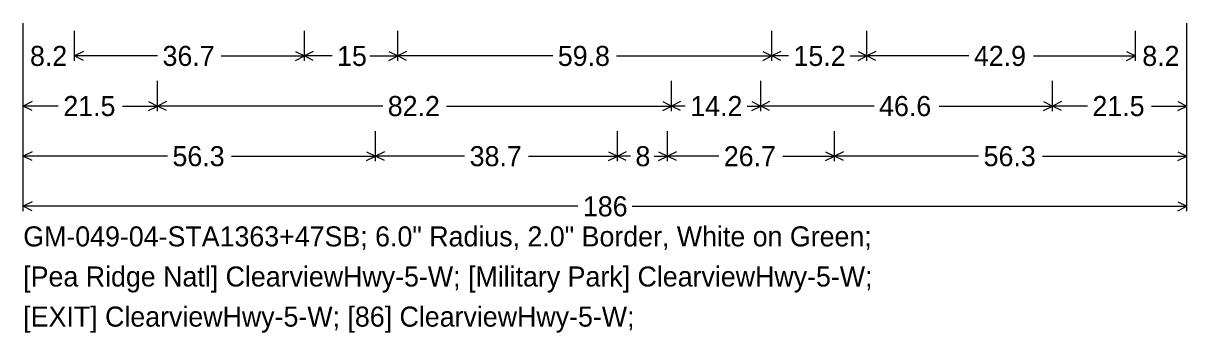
# Model space of a CAD drawing. Extents: x 667331 to 731245, y 738830 to 753817.
# Drawn here: x 718952 to 719231, y 743741.1 to 743815.2 of the extents above; entities that cross this region are included whole.
import ezdxf

# ---------------------------------------------------------------- set-up
doc = ezdxf.new("R2010")
doc.units = 0
doc.layers.add('R_SIGN', color=7, linetype='Continuous')

msp = doc.modelspace()

# ---------------------------------------------------------------- linework, layer by layer
at = {"layer": 'R_SIGN'}
for p, q in [((718951.95, 743770.17), (718951.95, 743815.17)), ((719230.95, 743770.17), (719230.95, 743815.17)), ((718951.95, 743806.17), (718951.95, 743813.37)), ((718964.22, 743806.17), (718964.22, 743813.37)), ((719019.36, 743806.17), (719019.36, 743813.37)), ((719041.74, 743806.17), (719041.74, 743813.37)), ((719131.45, 743806.17), (719131.45, 743813.37)), ((719154.28, 743806.17), (719154.28, 743813.37)), ((719218.69, 743806.17), (719218.69, 743813.37)), ((719218.69, 743806.17), (719218.69, 743813.37)), ((719230.95, 743806.17), (719230.95, 743813.37)), ((718966.37, 743808.44), (718964.22, 743807.37)), ((719017.22, 743808.44), (719019.36, 743807.37)), ((719021.51, 743808.44), (719019.36, 743807.37)), ((719039.59, 743808.44), (719041.74, 743807.37)), ((719043.88, 743808.44), (719041.74, 743807.37)), ((719129.31, 743808.44), (719131.45, 743807.37)), ((719133.6, 743808.44), (719131.45, 743807.37)), ((719152.13, 743808.44), (719154.28, 743807.37)), ((719156.42, 743808.44), (719154.28, 743807.37)), ((719216.54, 743808.44), (719218.69, 743807.37)), ((718984.16, 743807.37), (718964.22, 743807.37)), ((718966.37, 743806.3), (718964.22, 743807.37)), ((718999.43, 743807.37), (719019.36, 743807.37)), ((719017.22, 743806.3), (719019.36, 743807.37)), ((719026.01, 743807.37), (719019.36, 743807.37)), ((719021.51, 743806.3), (719019.36, 743807.37)), ((719035.09, 743807.37), (719041.74, 743807.37)), ((719039.59, 743806.3), (719041.74, 743807.37)), ((719078.94, 743807.37), (719041.74, 743807.37)), ((719043.88, 743806.3), (719041.74, 743807.37)), ((719094.25, 743807.37), (719131.45, 743807.37)), ((719129.31, 743806.3), (719131.45, 743807.37)), ((719135.46, 743807.37), (719131.45, 743807.37)), ((719133.6, 743806.3), (719131.45, 743807.37)), ((719150.27, 743807.37), (719154.28, 743807.37)), ((719152.13, 743806.3), (719154.28, 743807.37)), ((719178.72, 743807.37), (719154.28, 743807.37)), ((719156.42, 743806.3), (719154.28, 743807.37)), ((719194.24, 743807.37), (719218.69, 743807.37)), ((719216.54, 743806.3), (719218.69, 743807.37)), ((718951.95, 743794.17), (718951.95, 743801.37)), ((718984.17, 743794.17), (718984.17, 743801.37)), ((719107.44, 743794.17), (719107.44, 743801.37)), ((719128.8, 743794.17), (719128.8, 743801.37)), ((719198.74, 743794.17), (719198.74, 743801.37)), ((719198.74, 743794.17), (719198.74, 743801.37)), ((719230.95, 743794.17), (719230.95, 743801.37)), ((718954.1, 743796.44), (718951.95, 743795.37)), ((718960.36, 743795.37), (718951.95, 743795.37)), ((718954.1, 743794.3), (718951.95, 743795.37)), ((718975.76, 743795.37), (718984.17, 743795.37)), ((718982.02, 743796.44), (718984.17, 743795.37)), ((718982.02, 743794.3), (718984.17, 743795.37)), ((718986.31, 743796.44), (718984.17, 743795.37)), ((719038.16, 743795.37), (718984.17, 743795.37)), ((718986.31, 743794.3), (718984.17, 743795.37)), ((719053.45, 743795.37), (719107.44, 743795.37)), ((719105.3, 743796.44), (719107.44, 743795.37)), ((719105.3, 743794.3), (719107.44, 743795.37)), ((719109.59, 743796.44), (719107.44, 743795.37)), ((719110.71, 743795.37), (719107.44, 743795.37)), ((719109.59, 743794.3), (719107.44, 743795.37)), ((719125.53, 743795.37), (719128.8, 743795.37)), ((719126.65, 743796.44), (719128.8, 743795.37)), ((719126.65, 743794.3), (719128.8, 743795.37)), ((719130.94, 743796.44), (719128.8, 743795.37)), ((719155.99, 743795.37), (719128.8, 743795.37)), ((719130.94, 743794.3), (719128.8, 743795.37)), ((719171.55, 743795.37), (719198.74, 743795.37)), ((719196.59, 743796.44), (719198.74, 743795.37)), ((719196.59, 743794.3), (719198.74, 743795.37)), ((719200.89, 743796.44), (719198.74, 743795.37)), ((719207.15, 743795.37), (719198.74, 743795.37)), ((719200.89, 743794.3), (719198.74, 743795.37)), ((719222.54, 743795.37), (719230.95, 743795.37)), ((719228.81, 743796.44), (719230.95, 743795.37)), ((719228.81, 743794.3), (719230.95, 743795.37)), ((718951.95, 743782.17), (718951.95, 743789.37)), ((719036.45, 743782.17), (719036.45, 743789.37)), ((719094.42, 743782.17), (719094.42, 743789.37)), ((719106.42, 743782.17), (719106.42, 743789.37)), ((719146.46, 743782.17), (719146.46, 743789.37)), ((719146.46, 743782.17), (719146.46, 743789.37)), ((719230.95, 743782.17), (719230.95, 743789.37)), ((718954.1, 743784.44), (718951.95, 743783.37)), ((718986.54, 743783.37), (718951.95, 743783.37)), ((718954.1, 743782.3), (718951.95, 743783.37)), ((719001.86, 743783.37), (719036.45, 743783.37)), ((719034.3, 743784.44), (719036.45, 743783.37)), ((719034.3, 743782.3), (719036.45, 743783.37)), ((719038.6, 743784.44), (719036.45, 743783.37)), ((719057.8, 743783.37), (719036.45, 743783.37)), ((719038.6, 743782.3), (719036.45, 743783.37)), ((719073.07, 743783.37), (719094.42, 743783.37)), ((719092.27, 743784.44), (719094.42, 743783.37)), ((719092.27, 743782.3), (719094.42, 743783.37)), ((719096.56, 743784.44), (719094.42, 743783.37)), ((719097.56, 743783.37), (719094.42, 743783.37)), ((719096.56, 743782.3), (719094.42, 743783.37)), ((719103.27, 743783.37), (719106.42, 743783.37)), ((719104.27, 743784.44), (719106.42, 743783.37)), ((719104.27, 743782.3), (719106.42, 743783.37)), ((719108.56, 743784.44), (719106.42, 743783.37)), ((719118.75, 743783.37), (719106.42, 743783.37)), ((719108.56, 743782.3), (719106.42, 743783.37)), ((719134.12, 743783.37), (719146.46, 743783.37)), ((719144.31, 743784.44), (719146.46, 743783.37)), ((719144.31, 743782.3), (719146.46, 743783.37)), ((719148.61, 743784.44), (719146.46, 743783.37)), ((719181.05, 743783.37), (719146.46, 743783.37)), ((719148.61, 743782.3), (719146.46, 743783.37)), ((719196.37, 743783.37), (719230.95, 743783.37)), ((719228.81, 743784.44), (719230.95, 743783.37)), ((719228.81, 743782.3), (719230.95, 743783.37)), ((718954.1, 743772.44), (718951.95, 743771.37)), ((719228.81, 743772.44), (719230.95, 743771.37)), ((719084.96, 743771.37), (718951.95, 743771.37)), ((718954.1, 743770.3), (718951.95, 743771.37)), ((719097.94, 743771.37), (719230.95, 743771.37)), ((719228.81, 743770.3), (719230.95, 743771.37))]:
    msp.add_line(p, q, dxfattribs=at)

# ---------------------------------------------------------------- texts
for s, p in [('8.2', (718953.56, 743804.97)), ('36.7', (718985.36, 743804.97)), ('15', (719027.21, 743804.97)), ('59.8', (719080.14, 743804.97)), ('15.2', (719136.66, 743804.97)), ('42.9', (719179.92, 743804.97)), ('8.2', (719220.3, 743804.97)), ('21.5', (718961.56, 743792.97)), ('82.2', (719039.36, 743792.97)), ('14.2', (719111.91, 743792.97)), ('46.6', (719157.19, 743792.97)), ('21.5', (719208.35, 743792.97)), ('56.3', (718987.74, 743780.97)), ('38.7', (719059, 743780.97)), ('8', (719098.76, 743780.97)), ('26.7', (719119.95, 743780.97)), ('56.3', (719182.25, 743780.97)), ('186', (719086.16, 743768.97)), ('GM-049-04-STA1363+47SB; 6.0" Radius, 2.0" Border, White on Green; ', (718951.95, 743761.77)), ('[Pea Ridge Natl] ClearviewHwy-5-W; [Military Park] ClearviewHwy-5-W; ', (718951.95, 743752.17)), ('[EXIT] ClearviewHwy-5-W; [86] ClearviewHwy-5-W; ', (718951.95, 743742.57))]:
    msp.add_text(s, height=4.8, dxfattribs=at).set_placement(p)

doc.saveas('drawing.dxf')
